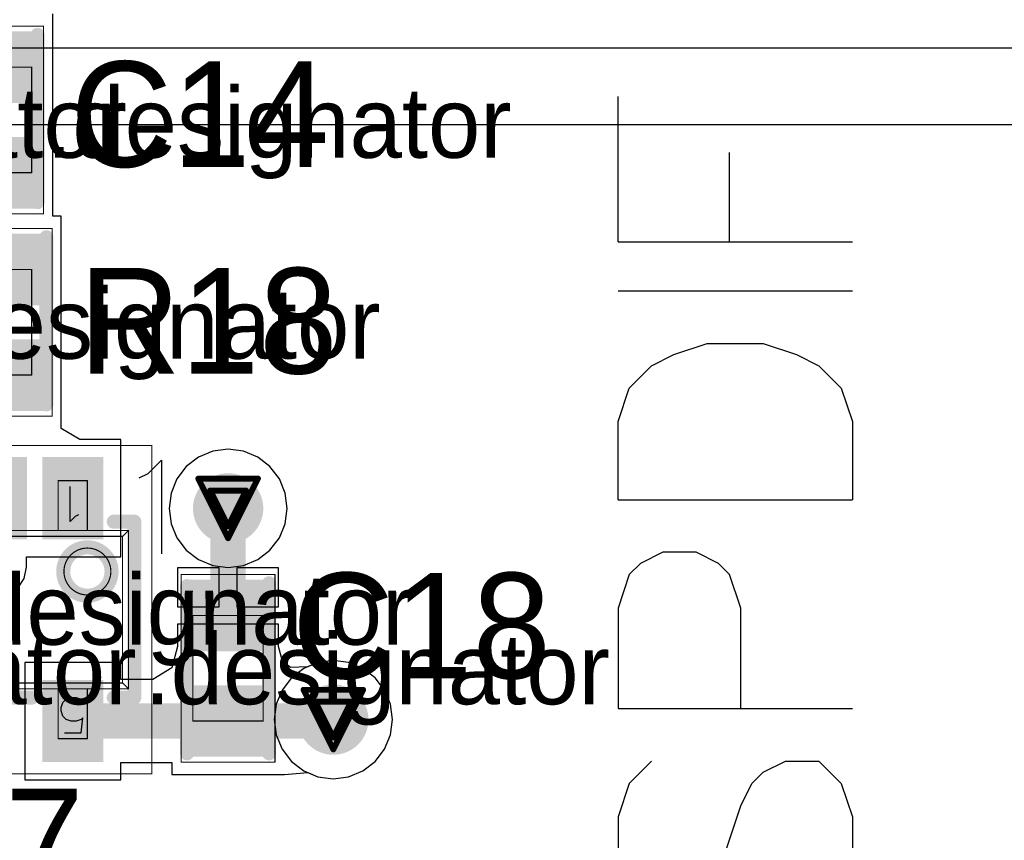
# Model space of a CAD drawing. Header units: millimetres. Extents: x 138 to 555, y 26 to 334.
# Tile 461 of 656: x 261 to 270, y 288 to 295. Entities that reach past the tile are written whole.
import ezdxf

# ---------------------------------------------------------------- set-up
doc = ezdxf.new("R2010")
doc.units = ezdxf.units.MM
for name, color, linetype in [('BottomLayer', 5, 'Continuous'), ('DrillDrawing', 1, 'Continuous'), ('Mechanical20', 56, 'Continuous'), ('Mechanical27', 56, 'Continuous'), ('MidLayer1', 16, 'Continuous'), ('MidLayer2', 76, 'Continuous'), ('MidLayer3', 90, 'Continuous'), ('MidLayer4', 156, 'Continuous'), ('MultiLayer', 9, 'Continuous'), ('TopLayer', 1, 'Continuous'), ('TopOverlay', 2, 'Continuous'), ('TopPaste', 8, 'Continuous'), ('TopSolder', 216, 'Continuous'), ('ViaHoleLayer', 16, 'Continuous')]:
    doc.layers.add(name, color=color, linetype=linetype)

# ---------------------------------------------------------------- blocks, each defined once
blk = doc.blocks.new('DIO_SOT353_513')
at = {"layer": 'Mechanical20', "const_width": 0.01}
for points in [[(1.325, 1.4), (-1.325, 1.4)], [(-1.325, 1.4), (-1.325, -1.4)], [(1.325, 1.4), (1.325, -1.4)], [(1.325, -1.4), (-1.325, -1.4)]]:
    blk.add_lwpolyline(points, dxfattribs=at)
at = {"layer": 'Mechanical20', "const_width": 0.005}
for points in [[(-1.3275, 1.4, 1), (-1.3225, 1.4, 1)], [(-1.3275, 1.4, 1), (-1.3225, 1.4, 1)], [(1.3225, 1.4, 1), (1.3275, 1.4, 1)], [(1.3225, 1.4, 1), (1.3275, 1.4, 1)], [(-1.3275, -1.4, 1), (-1.3225, -1.4, 1)], [(-1.3275, -1.4, 1), (-1.3225, -1.4, 1)], [(1.3225, -1.4, 1), (1.3275, -1.4, 1)], [(1.3225, -1.4, 1), (1.3275, -1.4, 1)]]:
    blk.add_lwpolyline(points, format="xyb", close=True, dxfattribs=at)
at = {"layer": 'Mechanical27'}
for p, q in [((-0.7214, 1.0499), (-0.7357, 0.9214)), ((-0.5786, 1.0499), (-0.7214, 1.0499)), ((0.6928, 1.0499), (0.55, 0.85)), ((0.6928, 1.0499), (0.6928, 0.75)), ((-0.7357, 0.9214), (-0.7214, 0.9357)), ((-0.7214, 0.9357), (-0.6786, 0.95)), ((-0.6786, 0.95), (-0.6357, 0.95)), ((-0.6357, 0.95), (-0.5929, 0.9357)), ((-0.5929, 0.9357), (-0.5643, 0.9071)), ((-0.5643, 0.9071), (-0.55, 0.8643)), ((-0.55, 0.8643), (-0.55, 0.8357)), ((0.55, 0.85), (0.7642, 0.85)), ((-0.7357, 0.7786), (-0.75, 0.8071)), ((-0.7214, 0.7643), (-0.7357, 0.7786)), ((-0.6786, 0.75), (-0.7214, 0.7643)), ((-0.5929, 0.7643), (-0.6357, 0.75)), ((-0.5643, 0.7928), (-0.5929, 0.7643)), ((-0.55, 0.8357), (-0.5643, 0.7928)), ((-0.6357, 0.75), (-0.6786, 0.75)), ((-0.6714, -0.7929), (-0.6286, -0.7501)), ((-0.6286, -0.7501), (-0.6286, -1.05)), ((-0.0572, -0.7643), (-0.0286, -0.7501)), ((-0.0286, -0.7501), (0.0285, -0.7501)), ((0.0285, -0.7501), (0.0571, -0.7643)), ((0.5786, -0.7501), (0.7357, -0.7501)), ((0.7357, -0.7501), (0.65, -0.8643)), ((-0.7, -0.8072), (-0.6714, -0.7929)), ((-0.0857, -0.8072), (-0.0714, -0.7786)), ((-0.0857, -0.8215), (-0.0857, -0.8072)), ((-0.0714, -0.7786), (-0.0572, -0.7643)), ((0.0571, -0.7643), (0.0714, -0.7786)), ((0.0714, -0.7786), (0.0857, -0.8072)), ((0.0857, -0.8358), (0.0714, -0.8643)), ((0.0857, -0.8072), (0.0857, -0.8358)), ((0.0428, -0.9072), (-0.1, -1.05)), ((0.0714, -0.8643), (0.0428, -0.9072)), ((0.65, -0.8643), (0.6928, -0.8643)), ((0.6928, -0.8643), (0.7214, -0.8786)), ((0.7214, -0.8786), (0.7357, -0.8929)), ((0.7357, -0.8929), (0.75, -0.9357)), ((0.5643, -1.0214), (0.55, -0.9929)), ((0.7357, -1.0072), (0.7071, -1.0357)), ((0.75, -0.9643), (0.7357, -1.0072)), ((0.75, -0.9357), (0.75, -0.9643)), ((-0.1, -1.05), (0.1, -1.05)), ((0.5786, -1.0357), (0.5643, -1.0214)), ((0.6214, -1.05), (0.5786, -1.0357)), ((0.6643, -1.05), (0.6214, -1.05)), ((0.7071, -1.0357), (0.6643, -1.05))]:
    blk.add_line(p, q, dxfattribs=at)
at = {"layer": 'Mechanical27', "const_width": 0.01}
for points in [[(-0.775, 1.1), (-0.775, 0.675)], [(-0.525, 1.1), (-0.775, 1.1)], [(-0.525, 1.1), (-0.525, 0.675)], [(0.525, 1.1), (0.525, 0.675)], [(0.775, 1.1), (0.525, 1.1)], [(0.775, 1.1), (0.775, 0.675)], [(-1.075, 0.625), (-1.125, 0.675)], [(-1.125, 0.675), (-1.125, -0.675)], [(1.125, 0.675), (-1.125, 0.675)], [(1.125, 0.675), (1.075, 0.625)], [(1.125, 0.675), (1.125, -0.675)], [(1.075, 0.625), (-1.075, 0.625)], [(-1.075, 0.625), (-1.075, -0.625)], [(1.075, 0.625), (1.075, -0.625)], [(-1.075, -0.625), (-1.125, -0.675)], [(1.125, -0.675), (-1.125, -0.675)], [(1.075, -0.625), (-1.075, -0.625)], [(-0.775, -0.675), (-0.775, -1.1)], [(-0.525, -0.675), (-0.525, -1.1)], [(-0.125, -0.675), (-0.125, -1.1)], [(0.125, -0.675), (0.125, -1.1)], [(0.525, -0.675), (0.525, -1.1)], [(0.775, -0.675), (0.775, -1.1)], [(1.125, -0.675), (1.075, -0.625)], [(-0.525, -1.1), (-0.775, -1.1)], [(0.125, -1.1), (-0.125, -1.1)], [(0.775, -1.1), (0.525, -1.1)]]:
    blk.add_lwpolyline(points, dxfattribs=at)
at = {"layer": 'Mechanical27'}
for points, const_width in [([(-0.7775, 1.1, 1), (-0.7725, 1.1, 1)], 0.005), ([(-0.7775, 1.1, 1), (-0.7725, 1.1, 1)], 0.005), ([(-0.5275, 1.1, 1), (-0.5225, 1.1, 1)], 0.005), ([(-0.5275, 1.1, 1), (-0.5225, 1.1, 1)], 0.005), ([(0.5225, 1.1, 1), (0.5275, 1.1, 1)], 0.005), ([(0.5225, 1.1, 1), (0.5275, 1.1, 1)], 0.005), ([(0.7725, 1.1, 1), (0.7775, 1.1, 1)], 0.005), ([(0.7725, 1.1, 1), (0.7775, 1.1, 1)], 0.005), ([(-1.1275, 0.675, 1), (-1.1225, 0.675, 1)], 0.005), ([(-1.1275, 0.675, 1), (-1.1225, 0.675, 1)], 0.005), ([(-1.1275, 0.675, 1), (-1.1225, 0.675, 1)], 0.005), ([(-0.7775, 0.675, 1), (-0.7725, 0.675, 1)], 0.005), ([(-0.5275, 0.675, 1), (-0.5225, 0.675, 1)], 0.005), ([(0.5225, 0.675, 1), (0.5275, 0.675, 1)], 0.005), ([(0.7725, 0.675, 1), (0.7775, 0.675, 1)], 0.005), ([(1.1225, 0.675, 1), (1.1275, 0.675, 1)], 0.005), ([(1.1225, 0.675, 1), (1.1275, 0.675, 1)], 0.005), ([(1.1225, 0.675, 1), (1.1275, 0.675, 1)], 0.005), ([(-1.0775, 0.625, 1), (-1.0725, 0.625, 1)], 0.005), ([(-1.0775, 0.625, 1), (-1.0725, 0.625, 1)], 0.005), ([(-1.0775, 0.625, 1), (-1.0725, 0.625, 1)], 0.005), ([(1.0725, 0.625, 1), (1.0775, 0.625, 1)], 0.005), ([(1.0725, 0.625, 1), (1.0775, 0.625, 1)], 0.005), ([(1.0725, 0.625, 1), (1.0775, 0.625, 1)], 0.005), ([(-0.575, -0.325, 1), (-0.975, -0.325, 1)], 0.01), ([(-0.9775, -0.325, 1), (-0.9725, -0.325, 1)], 0.005), ([(-0.5775, -0.325, 1), (-0.5725, -0.325, 1)], 0.005), ([(-1.1275, -0.675, 1), (-1.1225, -0.675, 1)], 0.005), ([(-1.1275, -0.675, 1), (-1.1225, -0.675, 1)], 0.005), ([(-1.1275, -0.675, 1), (-1.1225, -0.675, 1)], 0.005), ([(-1.0775, -0.625, 1), (-1.0725, -0.625, 1)], 0.005), ([(-1.0775, -0.625, 1), (-1.0725, -0.625, 1)], 0.005), ([(-1.0775, -0.625, 1), (-1.0725, -0.625, 1)], 0.005), ([(-0.7775, -0.675, 1), (-0.7725, -0.675, 1)], 0.005), ([(-0.5275, -0.675, 1), (-0.5225, -0.675, 1)], 0.005), ([(-0.1275, -0.675, 1), (-0.1225, -0.675, 1)], 0.005), ([(0.1225, -0.675, 1), (0.1275, -0.675, 1)], 0.005), ([(0.5225, -0.675, 1), (0.5275, -0.675, 1)], 0.005), ([(0.7725, -0.675, 1), (0.7775, -0.675, 1)], 0.005), ([(1.0725, -0.625, 1), (1.0775, -0.625, 1)], 0.005), ([(1.0725, -0.625, 1), (1.0775, -0.625, 1)], 0.005), ([(1.0725, -0.625, 1), (1.0775, -0.625, 1)], 0.005), ([(1.1225, -0.675, 1), (1.1275, -0.675, 1)], 0.005), ([(1.1225, -0.675, 1), (1.1275, -0.675, 1)], 0.005), ([(1.1225, -0.675, 1), (1.1275, -0.675, 1)], 0.005), ([(-0.7775, -1.1, 1), (-0.7725, -1.1, 1)], 0.005), ([(-0.7775, -1.1, 1), (-0.7725, -1.1, 1)], 0.005), ([(-0.5275, -1.1, 1), (-0.5225, -1.1, 1)], 0.005), ([(-0.5275, -1.1, 1), (-0.5225, -1.1, 1)], 0.005), ([(-0.1275, -1.1, 1), (-0.1225, -1.1, 1)], 0.005), ([(-0.1275, -1.1, 1), (-0.1225, -1.1, 1)], 0.005), ([(0.1225, -1.1, 1), (0.1275, -1.1, 1)], 0.005), ([(0.1225, -1.1, 1), (0.1275, -1.1, 1)], 0.005), ([(0.5225, -1.1, 1), (0.5275, -1.1, 1)], 0.005), ([(0.5225, -1.1, 1), (0.5275, -1.1, 1)], 0.005), ([(0.7725, -1.1, 1), (0.7775, -1.1, 1)], 0.005), ([(0.7725, -1.1, 1), (0.7775, -1.1, 1)], 0.005)]:
    blk.add_lwpolyline(points, format="xyb", close=True, dxfattribs=dict(at, const_width=const_width))
at = {"layer": 'TopLayer'}
for points in [[(-0.44, 0.65), (-0.44, 1.25), (-0.86, 0.65), (-0.86, 1.25)], [(0.86, 0.65), (0.86, 1.25), (0.44, 0.65), (0.44, 1.25)], [(-0.44, -1.25), (-0.44, -0.65), (-0.86, -1.25), (-0.86, -0.65)], [(0.21, -1.25), (0.21, -0.65), (-0.21, -1.25), (-0.21, -0.65)], [(0.86, -1.25), (0.86, -0.65), (0.44, -1.25), (0.44, -0.65)]]:
    blk.add_solid(points, dxfattribs=at)
at = {"layer": 'TopOverlay'}
for p, q in [((-1.4074, -1.2751), (-1.4074, -0.4753)), ((-1.2931, -1.1609), (-1.4074, -1.2751)), ((-1.2169, -1.1228), (-1.2931, -1.1609))]:
    blk.add_line(p, q, dxfattribs=at)
at = {"layer": 'TopOverlay', "const_width": 0.12}
for points in [[(-1.175, 0.75), (-1.175, -0.75)], [(-1, 0.75), (-1.175, 0.75)], [(0.3, 0.75), (-0.3, 0.75)], [(1.175, 0.75), (1, 0.75)], [(1.175, 0.75), (1.175, -0.75)], [(-1, -0.75), (-1.175, -0.75)], [(1.175, -0.75), (1, -0.75)]]:
    blk.add_lwpolyline(points, dxfattribs=at)
at = {"layer": 'TopOverlay'}
for points, const_width in [([(-1.205, 0.75, 1), (-1.145, 0.75, 1)], 0.06), ([(-1.205, 0.75, 1), (-1.145, 0.75, 1)], 0.06), ([(-1.03, 0.75, 1), (-0.97, 0.75, 1)], 0.06), ([(-0.33, 0.75, 1), (-0.27, 0.75, 1)], 0.06), ([(0.27, 0.75, 1), (0.33, 0.75, 1)], 0.06), ([(0.97, 0.75, 1), (1.03, 0.75, 1)], 0.06), ([(1.145, 0.75, 1), (1.205, 0.75, 1)], 0.06), ([(1.145, 0.75, 1), (1.205, 0.75, 1)], 0.06), ([(-0.5689, -0.325, 1), (-0.9812, -0.325, 1)], 0.12), ([(-1.0112, -0.325, 1), (-0.9512, -0.325, 1)], 0.06), ([(-0.5989, -0.325, 1), (-0.5389, -0.325, 1)], 0.06), ([(-1.205, -0.75, 1), (-1.145, -0.75, 1)], 0.06), ([(-1.205, -0.75, 1), (-1.145, -0.75, 1)], 0.06), ([(-1.03, -0.75, 1), (-0.97, -0.75, 1)], 0.06), ([(0.97, -0.75, 1), (1.03, -0.75, 1)], 0.06), ([(1.145, -0.75, 1), (1.205, -0.75, 1)], 0.06), ([(1.145, -0.75, 1), (1.205, -0.75, 1)], 0.06)]:
    blk.add_lwpolyline(points, format="xyb", close=True, dxfattribs=dict(at, const_width=const_width))
at = {"layer": 'TopPaste'}
for points in [[(-0.44, 0.65), (-0.44, 1.25), (-0.86, 0.65), (-0.86, 1.25)], [(0.86, 0.65), (0.86, 1.25), (0.44, 0.65), (0.44, 1.25)], [(-0.44, -1.25), (-0.44, -0.65), (-0.86, -1.25), (-0.86, -0.65)], [(0.21, -1.25), (0.21, -0.65), (-0.21, -1.25), (-0.21, -0.65)], [(0.86, -1.25), (0.86, -0.65), (0.44, -1.25), (0.44, -0.65)]]:
    blk.add_solid(points, dxfattribs=at)
at = {"layer": 'TopSolder'}
for points in [[(-0.39, 0.6), (-0.39, 1.3), (-0.91, 0.6), (-0.91, 1.3)], [(0.91, 0.6), (0.91, 1.3), (0.39, 0.6), (0.39, 1.3)], [(-0.39, -1.3), (-0.39, -0.6), (-0.91, -1.3), (-0.91, -0.6)], [(0.26, -1.3), (0.26, -0.6), (-0.26, -1.3), (-0.26, -0.6)], [(0.91, -1.3), (0.91, -0.6), (0.39, -1.3), (0.39, -0.6)]]:
    blk.add_solid(points, dxfattribs=at)
blk = doc.blocks.new('R0402_773')
at = {"layer": 'Mechanical20', "const_width": 0.01}
for points in [[(-0.8, -0.475), (-0.8, 0.475)], [(0.8, 0.475), (-0.8, 0.475)], [(0.8, -0.475), (0.8, 0.475)], [(0.8, -0.475), (-0.8, -0.475)]]:
    blk.add_lwpolyline(points, dxfattribs=at)
at = {"layer": 'Mechanical20', "const_width": 0.005}
for points in [[(-0.8025, 0.475, 1), (-0.7975, 0.475, 1)], [(-0.8025, 0.475, 1), (-0.7975, 0.475, 1)], [(0.7975, 0.475, 1), (0.8025, 0.475, 1)], [(0.7975, 0.475, 1), (0.8025, 0.475, 1)], [(-0.8025, -0.475, 1), (-0.7975, -0.475, 1)], [(-0.8025, -0.475, 1), (-0.7975, -0.475, 1)], [(0.7975, -0.475, 1), (0.8025, -0.475, 1)], [(0.7975, -0.475, 1), (0.8025, -0.475, 1)]]:
    blk.add_lwpolyline(points, format="xyb", close=True, dxfattribs=at)
at = {"layer": 'Mechanical27', "const_width": 0.01}
for points in [[(-0.45, -0.3), (-0.45, 0.3)], [(0.45, 0.3), (-0.45, 0.3)], [(0.45, -0.3), (0.45, 0.3)], [(0.45, -0.3), (-0.45, -0.3)]]:
    blk.add_lwpolyline(points, dxfattribs=at)
at = {"layer": 'Mechanical27', "const_width": 0.005}
for points in [[(-0.4525, 0.3, 1), (-0.4475, 0.3, 1)], [(-0.4525, 0.3, 1), (-0.4475, 0.3, 1)], [(0.4475, 0.3, 1), (0.4525, 0.3, 1)], [(0.4475, 0.3, 1), (0.4525, 0.3, 1)], [(-0.4525, -0.3, 1), (-0.4475, -0.3, 1)], [(-0.4525, -0.3, 1), (-0.4475, -0.3, 1)], [(0.4475, -0.3, 1), (0.4525, -0.3, 1)], [(0.4475, -0.3, 1), (0.4525, -0.3, 1)]]:
    blk.add_lwpolyline(points, format="xyb", close=True, dxfattribs=at)
at = {"layer": 'TopLayer'}
for points in [[(-0.195, -0.35), (-0.195, 0.35), (-0.705, -0.35), (-0.705, 0.35)], [(0.705, -0.35), (0.705, 0.35), (0.195, -0.35), (0.195, 0.35)]]:
    blk.add_solid(points, dxfattribs=at)
at = {"layer": 'TopOverlay', "const_width": 0.12}
for points in [[(0.7, 0.425), (-0.725, 0.425)], [(0.725, -0.425), (-0.725, -0.425)]]:
    blk.add_lwpolyline(points, dxfattribs=at)
at = {"layer": 'TopOverlay', "const_width": 0.06}
for points in [[(-0.755, 0.425, 1), (-0.695, 0.425, 1)], [(0.67, 0.425, 1), (0.73, 0.425, 1)], [(-0.755, -0.425, 1), (-0.695, -0.425, 1)], [(0.695, -0.425, 1), (0.755, -0.425, 1)]]:
    blk.add_lwpolyline(points, format="xyb", close=True, dxfattribs=at)
at = {"layer": 'TopPaste'}
for points in [[(-0.195, -0.35), (-0.195, 0.35), (-0.705, -0.35), (-0.705, 0.35)], [(0.705, -0.35), (0.705, 0.35), (0.195, -0.35), (0.195, 0.35)]]:
    blk.add_solid(points, dxfattribs=at)
at = {"layer": 'TopSolder'}
for points in [[(-0.145, -0.4), (-0.145, 0.4), (-0.755, -0.4), (-0.755, 0.4)], [(0.755, -0.4), (0.755, 0.4), (0.145, -0.4), (0.145, 0.4)]]:
    blk.add_solid(points, dxfattribs=at)
blk = doc.blocks.new('C0402_918')
at = {"layer": 'Mechanical20', "const_width": 0.01}
for points in [[(-0.8, 0.4), (0.8, 0.4)], [(-0.8, 0.4), (-0.8, -0.4)], [(0.8, 0.4), (0.8, -0.4)], [(-0.8, -0.4), (0.8, -0.4)]]:
    blk.add_lwpolyline(points, dxfattribs=at)
at = {"layer": 'Mechanical20', "const_width": 0.005}
for points in [[(-0.8025, 0.4, 1), (-0.7975, 0.4, 1)], [(-0.8025, 0.4, 1), (-0.7975, 0.4, 1)], [(0.7975, 0.4, 1), (0.8025, 0.4, 1)], [(0.7975, 0.4, 1), (0.8025, 0.4, 1)], [(-0.8025, -0.4, 1), (-0.7975, -0.4, 1)], [(-0.8025, -0.4, 1), (-0.7975, -0.4, 1)], [(0.7975, -0.4, 1), (0.8025, -0.4, 1)], [(0.7975, -0.4, 1), (0.8025, -0.4, 1)]]:
    blk.add_lwpolyline(points, format="xyb", close=True, dxfattribs=at)
at = {"layer": 'Mechanical27', "const_width": 0.01}
for points in [[(-0.45, 0.3), (0.45, 0.3)], [(-0.45, 0.3), (-0.45, -0.3)], [(0.45, 0.3), (0.45, -0.3)], [(-0.45, -0.3), (0.45, -0.3)]]:
    blk.add_lwpolyline(points, dxfattribs=at)
at = {"layer": 'Mechanical27', "const_width": 0.005}
for points in [[(-0.4525, 0.3, 1), (-0.4475, 0.3, 1)], [(-0.4525, 0.3, 1), (-0.4475, 0.3, 1)], [(0.4475, 0.3, 1), (0.4525, 0.3, 1)], [(0.4475, 0.3, 1), (0.4525, 0.3, 1)], [(-0.4525, -0.3, 1), (-0.4475, -0.3, 1)], [(-0.4525, -0.3, 1), (-0.4475, -0.3, 1)], [(0.4475, -0.3, 1), (0.4525, -0.3, 1)], [(0.4475, -0.3, 1), (0.4525, -0.3, 1)]]:
    blk.add_lwpolyline(points, format="xyb", close=True, dxfattribs=at)
at = {"layer": 'TopLayer'}
for points in [[(-0.195, -0.28), (-0.195, 0.28), (-0.705, -0.28), (-0.705, 0.28)], [(0.705, -0.28), (0.705, 0.28), (0.195, -0.28), (0.195, 0.28)]]:
    blk.add_solid(points, dxfattribs=at)
at = {"layer": 'TopOverlay', "const_width": 0.12}
for points in [[(-0.725, 0.35), (0.7, 0.35)], [(-0.725, -0.35), (0.725, -0.35)]]:
    blk.add_lwpolyline(points, dxfattribs=at)
at = {"layer": 'TopOverlay', "const_width": 0.06}
for points in [[(-0.755, 0.35, 1), (-0.695, 0.35, 1)], [(0.67, 0.35, 1), (0.73, 0.35, 1)], [(-0.755, -0.35, 1), (-0.695, -0.35, 1)], [(0.695, -0.35, 1), (0.755, -0.35, 1)]]:
    blk.add_lwpolyline(points, format="xyb", close=True, dxfattribs=at)
at = {"layer": 'TopPaste'}
for points in [[(-0.195, -0.28), (-0.195, 0.28), (-0.705, -0.28), (-0.705, 0.28)], [(0.705, -0.28), (0.705, 0.28), (0.195, -0.28), (0.195, 0.28)]]:
    blk.add_solid(points, dxfattribs=at)
at = {"layer": 'TopSolder'}
for points in [[(-0.145, -0.33), (-0.145, 0.33), (-0.755, -0.33), (-0.755, 0.33)], [(0.755, -0.33), (0.755, 0.33), (0.145, -0.33), (0.145, 0.33)]]:
    blk.add_solid(points, dxfattribs=at)
blk = doc.blocks.new('C0402_920')
at = {"layer": 'Mechanical20', "const_width": 0.01}
for points in [[(0.8, 0.4), (-0.8, 0.4)], [(-0.8, -0.4), (-0.8, 0.4)], [(0.8, -0.4), (0.8, 0.4)], [(0.8, -0.4), (-0.8, -0.4)]]:
    blk.add_lwpolyline(points, dxfattribs=at)
at = {"layer": 'Mechanical20', "const_width": 0.005}
for points in [[(-0.8025, 0.4, 1), (-0.7975, 0.4, 1)], [(-0.8025, 0.4, 1), (-0.7975, 0.4, 1)], [(0.7975, 0.4, 1), (0.8025, 0.4, 1)], [(0.7975, 0.4, 1), (0.8025, 0.4, 1)], [(-0.8025, -0.4, 1), (-0.7975, -0.4, 1)], [(-0.8025, -0.4, 1), (-0.7975, -0.4, 1)], [(0.7975, -0.4, 1), (0.8025, -0.4, 1)], [(0.7975, -0.4, 1), (0.8025, -0.4, 1)]]:
    blk.add_lwpolyline(points, format="xyb", close=True, dxfattribs=at)
at = {"layer": 'Mechanical27', "const_width": 0.01}
for points in [[(0.45, 0.3), (-0.45, 0.3)], [(-0.45, -0.3), (-0.45, 0.3)], [(0.45, -0.3), (0.45, 0.3)], [(0.45, -0.3), (-0.45, -0.3)]]:
    blk.add_lwpolyline(points, dxfattribs=at)
at = {"layer": 'Mechanical27', "const_width": 0.005}
for points in [[(-0.4525, 0.3, 1), (-0.4475, 0.3, 1)], [(-0.4525, 0.3, 1), (-0.4475, 0.3, 1)], [(0.4475, 0.3, 1), (0.4525, 0.3, 1)], [(0.4475, 0.3, 1), (0.4525, 0.3, 1)], [(-0.4525, -0.3, 1), (-0.4475, -0.3, 1)], [(-0.4525, -0.3, 1), (-0.4475, -0.3, 1)], [(0.4475, -0.3, 1), (0.4525, -0.3, 1)], [(0.4475, -0.3, 1), (0.4525, -0.3, 1)]]:
    blk.add_lwpolyline(points, format="xyb", close=True, dxfattribs=at)
at = {"layer": 'TopLayer'}
for points in [[(-0.195, -0.28), (-0.195, 0.28), (-0.705, -0.28), (-0.705, 0.28)], [(0.705, -0.28), (0.705, 0.28), (0.195, -0.28), (0.195, 0.28)]]:
    blk.add_solid(points, dxfattribs=at)
at = {"layer": 'TopOverlay', "const_width": 0.12}
for points in [[(0.7, 0.35), (-0.725, 0.35)], [(0.725, -0.35), (-0.725, -0.35)]]:
    blk.add_lwpolyline(points, dxfattribs=at)
at = {"layer": 'TopOverlay', "const_width": 0.06}
for points in [[(-0.755, 0.35, 1), (-0.695, 0.35, 1)], [(0.67, 0.35, 1), (0.73, 0.35, 1)], [(-0.755, -0.35, 1), (-0.695, -0.35, 1)], [(0.695, -0.35, 1), (0.755, -0.35, 1)]]:
    blk.add_lwpolyline(points, format="xyb", close=True, dxfattribs=at)
at = {"layer": 'TopPaste'}
for points in [[(-0.195, -0.28), (-0.195, 0.28), (-0.705, -0.28), (-0.705, 0.28)], [(0.705, -0.28), (0.705, 0.28), (0.195, -0.28), (0.195, 0.28)]]:
    blk.add_solid(points, dxfattribs=at)
at = {"layer": 'TopSolder'}
for points in [[(-0.145, -0.33), (-0.145, 0.33), (-0.755, -0.33), (-0.755, 0.33)], [(0.755, -0.33), (0.755, 0.33), (0.145, -0.33), (0.145, 0.33)]]:
    blk.add_solid(points, dxfattribs=at)

msp = doc.modelspace()

# ---------------------------------------------------------------- linework, layer by layer
at = {"layer": 'BottomLayer'}
for p, q in [((263.9124, 289.3068), (263.7907, 289.2564)), ((264.0429, 289.324), (263.9124, 289.3068)), ((264.1734, 289.3068), (264.0429, 289.324)), ((264.295, 289.2564), (264.1734, 289.3068)), ((263.6863, 289.1763), (263.6061, 289.0719)), ((263.7907, 289.2564), (263.6863, 289.1763)), ((264.3995, 289.1763), (264.295, 289.2564)), ((264.4796, 289.0719), (264.3995, 289.1763)), ((263.6061, 289.0719), (263.5558, 288.9502)), ((264.53, 288.9502), (264.4796, 289.0719)), ((263.5558, 288.9502), (263.5386, 288.8197)), ((264.5472, 288.8197), (264.53, 288.9502)), ((263.5386, 288.8197), (263.5558, 288.6892)), ((264.53, 288.6892), (264.5472, 288.8197)), ((263.5558, 288.6892), (263.6061, 288.5675)), ((264.4796, 288.5675), (264.53, 288.6892)), ((263.6061, 288.5675), (263.6863, 288.4631)), ((264.3995, 288.4631), (264.4796, 288.5675)), ((263.6863, 288.4631), (263.7907, 288.383)), ((264.295, 288.383), (264.3995, 288.4631)), ((263.7907, 288.383), (263.9124, 288.3326)), ((264.1734, 288.3326), (264.295, 288.383)), ((263.9124, 288.3326), (264.0429, 288.3154)), ((264.0429, 288.3154), (264.1734, 288.3326))]:
    msp.add_line(p, q, dxfattribs=at)
at = {"layer": 'BottomLayer', "const_width": 0.3}
for points in [[(262.996, 290.6204, 1), (263.296, 290.6204, 1)], [(263.8929, 288.8197, 1), (264.1929, 288.8197, 1)]]:
    msp.add_lwpolyline(points, format="xyb", close=True, dxfattribs=at)
at = {"layer": 'DrillDrawing', "const_width": 0.0508}
for points in [[(262.892, 290.8744), (263.4, 290.8744)], [(262.892, 290.8744), (263.146, 290.3664)], [(263.146, 290.3664), (263.4, 290.8744)], [(262.9936, 290.7728), (263.2984, 290.7728)], [(262.9936, 290.7728), (263.146, 290.468)], [(263.146, 290.468), (263.2984, 290.7728)], [(263.7889, 289.0737), (264.2969, 289.0737)], [(263.7889, 289.0737), (264.0429, 288.5657)], [(264.0429, 288.5657), (264.2969, 289.0737)], [(263.8905, 288.9721), (264.1953, 288.9721)], [(263.8905, 288.9721), (264.0429, 288.6673)], [(264.0429, 288.6673), (264.1953, 288.9721)]]:
    msp.add_lwpolyline(points, dxfattribs=at)
at = {"layer": 'DrillDrawing', "const_width": 0.0254}
for points in [[(262.8793, 290.8744, 1), (262.9047, 290.8744, 1)], [(262.8793, 290.8744, 1), (262.9047, 290.8744, 1)], [(263.3873, 290.8744, 1), (263.4127, 290.8744, 1)], [(263.3873, 290.8744, 1), (263.4127, 290.8744, 1)], [(262.9809, 290.7728, 1), (263.0063, 290.7728, 1)], [(262.9809, 290.7728, 1), (263.0063, 290.7728, 1)], [(263.2857, 290.7728, 1), (263.3111, 290.7728, 1)], [(263.2857, 290.7728, 1), (263.3111, 290.7728, 1)], [(263.1333, 290.468, 1), (263.1587, 290.468, 1)], [(263.1333, 290.468, 1), (263.1587, 290.468, 1)], [(263.1333, 290.3664, 1), (263.1587, 290.3664, 1)], [(263.1333, 290.3664, 1), (263.1587, 290.3664, 1)], [(263.7762, 289.0737, 1), (263.8016, 289.0737, 1)], [(263.7762, 289.0737, 1), (263.8016, 289.0737, 1)], [(264.2842, 289.0737, 1), (264.3096, 289.0737, 1)], [(264.2842, 289.0737, 1), (264.3096, 289.0737, 1)], [(263.8778, 288.9721, 1), (263.9032, 288.9721, 1)], [(263.8778, 288.9721, 1), (263.9032, 288.9721, 1)], [(264.1826, 288.9721, 1), (264.208, 288.9721, 1)], [(264.1826, 288.9721, 1), (264.208, 288.9721, 1)], [(264.0302, 288.6673, 1), (264.0556, 288.6673, 1)], [(264.0302, 288.6673, 1), (264.0556, 288.6673, 1)], [(264.0302, 288.5657, 1), (264.0556, 288.5657, 1)], [(264.0302, 288.5657, 1), (264.0556, 288.5657, 1)]]:
    msp.add_lwpolyline(points, format="xyb", close=True, dxfattribs=at)
at = {"layer": 'MidLayer1'}
for p, q in [((318.511, 294.5438), (255.3568, 294.5438)), ((255.4815, 293.8935), (318.6935, 293.8935)), ((263.0155, 291.1076), (262.8939, 291.0572)), ((263.146, 291.1248), (263.0155, 291.1076)), ((263.2766, 291.1076), (263.146, 291.1248)), ((263.3982, 291.0572), (263.2766, 291.1076)), ((262.8939, 291.0572), (262.7894, 290.977)), ((263.5026, 290.977), (263.3982, 291.0572)), ((262.7894, 290.977), (262.7093, 290.8726)), ((263.5828, 290.8726), (263.5026, 290.977)), ((262.7093, 290.8726), (262.6589, 290.751)), ((263.6332, 290.751), (263.5828, 290.8726)), ((262.6589, 290.751), (262.6417, 290.6204)), ((263.6504, 290.6204), (263.6332, 290.751)), ((262.6417, 290.6204), (262.6589, 290.4899)), ((263.6332, 290.4899), (263.6504, 290.6204)), ((262.6589, 290.4899), (262.7093, 290.3683)), ((263.5828, 290.3683), (263.6332, 290.4899)), ((262.7093, 290.3683), (262.7894, 290.2638)), ((263.5026, 290.2638), (263.5828, 290.3683)), ((262.7894, 290.2638), (262.8939, 290.1837)), ((262.8939, 290.1837), (263.0155, 290.1333)), ((263.2766, 290.1333), (263.3982, 290.1837)), ((263.3982, 290.1837), (263.5026, 290.2638)), ((263.0155, 290.1333), (263.146, 290.1161)), ((263.146, 290.1161), (263.2766, 290.1333)), ((263.9124, 289.3068), (263.7907, 289.2564)), ((264.0429, 289.324), (263.9124, 289.3068)), ((264.1734, 289.3068), (264.0429, 289.324)), ((264.295, 289.2564), (264.1734, 289.3068)), ((263.6863, 289.1763), (263.6061, 289.0719)), ((263.7907, 289.2564), (263.6863, 289.1763)), ((264.3995, 289.1763), (264.295, 289.2564)), ((264.4796, 289.0719), (264.3995, 289.1763)), ((263.6061, 289.0719), (263.5558, 288.9502)), ((264.53, 288.9502), (264.4796, 289.0719)), ((263.5558, 288.9502), (263.5386, 288.8197)), ((264.5472, 288.8197), (264.53, 288.9502)), ((263.5386, 288.8197), (263.5558, 288.6892)), ((264.53, 288.6892), (264.5472, 288.8197)), ((263.5558, 288.6892), (263.6061, 288.5675)), ((264.4796, 288.5675), (264.53, 288.6892)), ((263.6061, 288.5675), (263.6863, 288.4631)), ((264.3995, 288.4631), (264.4796, 288.5675)), ((263.6863, 288.4631), (263.7907, 288.383)), ((264.295, 288.383), (264.3995, 288.4631)), ((263.7907, 288.383), (263.9124, 288.3326)), ((264.1734, 288.3326), (264.295, 288.383)), ((263.9124, 288.3326), (264.0429, 288.3154)), ((264.0429, 288.3154), (264.1734, 288.3326))]:
    msp.add_line(p, q, dxfattribs=at)
at = {"layer": 'MidLayer1', "const_width": 0.3}
for points in [[(262.996, 290.6204, 1), (263.296, 290.6204, 1)], [(263.8929, 288.8197, 1), (264.1929, 288.8197, 1)]]:
    msp.add_lwpolyline(points, format="xyb", close=True, dxfattribs=at)
at = {"layer": 'MidLayer2'}
for p, q in [((263.9124, 289.3068), (263.7907, 289.2564)), ((264.0429, 289.324), (263.9124, 289.3068)), ((264.1734, 289.3068), (264.0429, 289.324)), ((264.295, 289.2564), (264.1734, 289.3068)), ((263.6863, 289.1763), (263.6061, 289.0719)), ((263.7907, 289.2564), (263.6863, 289.1763)), ((264.3995, 289.1763), (264.295, 289.2564)), ((264.4796, 289.0719), (264.3995, 289.1763)), ((263.6061, 289.0719), (263.5558, 288.9502)), ((264.53, 288.9502), (264.4796, 289.0719)), ((263.5558, 288.9502), (263.5386, 288.8197)), ((264.5472, 288.8197), (264.53, 288.9502)), ((263.5386, 288.8197), (263.5558, 288.6892)), ((264.53, 288.6892), (264.5472, 288.8197)), ((263.5558, 288.6892), (263.6061, 288.5675)), ((264.4796, 288.5675), (264.53, 288.6892)), ((263.6061, 288.5675), (263.6863, 288.4631)), ((264.3995, 288.4631), (264.4796, 288.5675)), ((263.6863, 288.4631), (263.7907, 288.383)), ((264.295, 288.383), (264.3995, 288.4631)), ((263.7907, 288.383), (263.9124, 288.3326)), ((264.1734, 288.3326), (264.295, 288.383)), ((263.9124, 288.3326), (264.0429, 288.3154)), ((264.0429, 288.3154), (264.1734, 288.3326))]:
    msp.add_line(p, q, dxfattribs=at)
at = {"layer": 'MidLayer2', "const_width": 0.3}
for points in [[(262.996, 290.6204, 1), (263.296, 290.6204, 1)], [(263.8929, 288.8197, 1), (264.1929, 288.8197, 1)]]:
    msp.add_lwpolyline(points, format="xyb", close=True, dxfattribs=at)
at = {"layer": 'MidLayer3'}
for p, q in [((263.9124, 289.3068), (263.7907, 289.2564)), ((264.0429, 289.324), (263.9124, 289.3068)), ((264.1734, 289.3068), (264.0429, 289.324)), ((264.295, 289.2564), (264.1734, 289.3068)), ((263.6863, 289.1763), (263.6061, 289.0719)), ((263.7907, 289.2564), (263.6863, 289.1763)), ((264.3995, 289.1763), (264.295, 289.2564)), ((264.4796, 289.0719), (264.3995, 289.1763)), ((263.6061, 289.0719), (263.5558, 288.9502)), ((264.53, 288.9502), (264.4796, 289.0719)), ((263.5558, 288.9502), (263.5386, 288.8197)), ((264.5472, 288.8197), (264.53, 288.9502)), ((263.5386, 288.8197), (263.5558, 288.6892)), ((264.53, 288.6892), (264.5472, 288.8197)), ((263.5558, 288.6892), (263.6061, 288.5675)), ((264.4796, 288.5675), (264.53, 288.6892)), ((263.6061, 288.5675), (263.6863, 288.4631)), ((264.3995, 288.4631), (264.4796, 288.5675)), ((263.6863, 288.4631), (263.7907, 288.383)), ((264.295, 288.383), (264.3995, 288.4631)), ((263.7907, 288.383), (263.9124, 288.3326)), ((264.1734, 288.3326), (264.295, 288.383)), ((263.9124, 288.3326), (264.0429, 288.3154)), ((264.0429, 288.3154), (264.1734, 288.3326))]:
    msp.add_line(p, q, dxfattribs=at)
at = {"layer": 'MidLayer3', "const_width": 0.3}
for points in [[(262.996, 290.6204, 1), (263.296, 290.6204, 1)], [(263.8929, 288.8197, 1), (264.1929, 288.8197, 1)]]:
    msp.add_lwpolyline(points, format="xyb", close=True, dxfattribs=at)
at = {"layer": 'MidLayer4'}
for p, q in [((263.0155, 291.1076), (262.8939, 291.0572)), ((263.146, 291.1248), (263.0155, 291.1076)), ((263.2766, 291.1076), (263.146, 291.1248)), ((263.3982, 291.0572), (263.2766, 291.1076)), ((262.8939, 291.0572), (262.7894, 290.977)), ((263.5026, 290.977), (263.3982, 291.0572)), ((262.7894, 290.977), (262.7093, 290.8726)), ((263.5828, 290.8726), (263.5026, 290.977)), ((262.7093, 290.8726), (262.6589, 290.751)), ((263.6332, 290.751), (263.5828, 290.8726)), ((262.6589, 290.751), (262.6417, 290.6204)), ((263.6504, 290.6204), (263.6332, 290.751)), ((262.6417, 290.6204), (262.6589, 290.4899)), ((263.6332, 290.4899), (263.6504, 290.6204)), ((262.6589, 290.4899), (262.7093, 290.3683)), ((263.5828, 290.3683), (263.6332, 290.4899)), ((262.7093, 290.3683), (262.7894, 290.2638)), ((263.5026, 290.2638), (263.5828, 290.3683)), ((262.7894, 290.2638), (262.8939, 290.1837)), ((262.8939, 290.1837), (263.0155, 290.1333)), ((263.2766, 290.1333), (263.3982, 290.1837)), ((263.3982, 290.1837), (263.5026, 290.2638)), ((263.0155, 290.1333), (263.146, 290.1161)), ((263.146, 290.1161), (263.2766, 290.1333))]:
    msp.add_line(p, q, dxfattribs=at)
at = {"layer": 'MidLayer4', "const_width": 0.3}
for points in [[(262.996, 290.6204, 1), (263.296, 290.6204, 1)], [(263.8929, 288.8197, 1), (264.1929, 288.8197, 1)]]:
    msp.add_lwpolyline(points, format="xyb", close=True, dxfattribs=at)
at = {"layer": 'MultiLayer', "const_width": 0.3}
for points in [[(262.996, 290.6204, 1), (263.296, 290.6204, 1)], [(263.8929, 288.8197, 1), (264.1929, 288.8197, 1)]]:
    msp.add_lwpolyline(points, format="xyb", close=True, dxfattribs=at)
at = {"layer": 'TopLayer'}
for p, q in [((261.6505, 293.9274), (261.6505, 294.8374)), ((261.6505, 293.1124), (261.6505, 293.9274)), ((261.7205, 293.1124), (261.6505, 293.1124)), ((261.7205, 292.2024), (261.7205, 293.1124)), ((261.7205, 291.3024), (261.7205, 292.2024)), ((261.8811, 291.2074), (261.7205, 291.3024)), ((262.2305, 291.2074), (261.8811, 291.2074)), ((262.2305, 290.2074), (262.2305, 291.2074)), ((261.4253, 290.1195), (261.4253, 290.2074)), ((261.4253, 290.2074), (262.2305, 290.2074)), ((261.4059, 290.022), (261.4253, 290.1195)), ((263.0705, 290.1124), (262.7155, 290.1124)), ((262.7155, 290.1124), (262.7155, 289.7824)), ((263.0705, 289.7824), (263.0705, 290.1124)), ((263.5755, 290.1124), (263.2205, 290.1124)), ((263.2205, 290.1124), (263.2205, 289.7824)), ((263.5755, 289.7824), (263.5755, 290.1124)), ((261.3507, 289.9393), (261.4059, 290.022)), ((262.7155, 289.7824), (263.0705, 289.7824)), ((263.2205, 289.7824), (263.5755, 289.7824)), ((263.1455, 289.6324), (262.7155, 289.6324)), ((262.7155, 289.6324), (262.7155, 289.4417)), ((263.5755, 289.6324), (263.1455, 289.6324)), ((263.5755, 289.4624), (263.5755, 289.6324)), ((262.7155, 289.4417), (262.6655, 289.2624)), ((263.5755, 289.4417), (263.5755, 289.4624)), ((263.6103, 289.3169), (263.5755, 289.4417)), ((262.2305, 289.3074), (261.4105, 289.3074)), ((261.4105, 289.3074), (261.4105, 288.3074)), ((262.2305, 289.1604), (262.2305, 289.3074)), ((262.6655, 289.2624), (262.5033, 289.1604)), ((263.6793, 289.2644), (263.6103, 289.3169)), ((263.8225, 289.2696), (263.6793, 289.2644)), ((263.9124, 289.3068), (263.8225, 289.2696)), ((264.0429, 289.324), (263.9124, 289.3068)), ((264.1734, 289.3068), (264.0429, 289.324)), ((264.295, 289.2564), (264.1734, 289.3068)), ((264.3995, 289.1763), (264.295, 289.2564)), ((264.4796, 289.0719), (264.3995, 289.1763)), ((262.5033, 289.1604), (262.2305, 289.1604)), ((264.53, 288.9502), (264.4796, 289.0719)), ((264.5472, 288.8197), (264.53, 288.9502)), ((264.53, 288.6892), (264.5472, 288.8197)), ((264.4796, 288.5675), (264.53, 288.6892)), ((264.3995, 288.4631), (264.4796, 288.5675)), ((262.2305, 288.3074), (262.2305, 288.4544)), ((262.2305, 288.4544), (262.6655, 288.4544)), ((262.6655, 288.4544), (262.6655, 288.3524)), ((264.295, 288.383), (264.3995, 288.4631)), ((262.6655, 288.3524), (263.6255, 288.3524)), ((263.6255, 288.3524), (263.8255, 288.3686)), ((263.6255, 288.3524), (263.6255, 288.3524)), ((263.8255, 288.3686), (263.9124, 288.3326)), ((264.1734, 288.3326), (264.295, 288.383)), ((261.4105, 288.3074), (262.2305, 288.3074)), ((263.9124, 288.3326), (264.0429, 288.3154)), ((264.0429, 288.3154), (264.1734, 288.3326))]:
    msp.add_line(p, q, dxfattribs=at)
for points, const_width in [([(262.996, 290.6204, 1), (263.296, 290.6204, 1)], 0.3), ([(263.0704, 290.6204, 1), (263.2204, 290.6204, 1)], 0.15), ([(263.0704, 290.6204, 1), (263.2204, 290.6204, 1)], 0.15), ([(263.071, 290.6204, 1), (263.221, 290.6204, 1)], 0.15), ([(263.0704, 289.7074, 1), (263.2204, 289.7074, 1)], 0.15), ([(263.8929, 288.8197, 1), (264.1929, 288.8197, 1)], 0.3), ([(261.7455, 288.8074, 1), (261.8955, 288.8074, 1)], 0.15), ([(263.9556, 288.8074, 1), (264.1056, 288.8074, 1)], 0.15), ([(263.9556, 288.8074, 1), (264.1056, 288.8074, 1)], 0.15), ([(263.9679, 288.8197, 1), (264.1179, 288.8197, 1)], 0.15)]:
    msp.add_lwpolyline(points, format="xyb", close=True, dxfattribs=dict(at, const_width=const_width))
at = {"layer": 'TopLayer', "const_width": 0.3}
for points in [[(263.1454, 289.7074), (263.1454, 290.6204)], [(263.1454, 290.6204), (263.146, 290.6204)], [(261.8205, 288.8074), (264.0306, 288.8074)], [(264.0306, 288.8074), (264.0429, 288.8197)]]:
    msp.add_lwpolyline(points, dxfattribs=at)
at = {"layer": 'TopOverlay'}
for p, q in [((266.4718, 292.8941), (266.4718, 294.1319)), ((267.424, 292.8941), (267.424, 293.6559)), ((266.4718, 292.8941), (268.4714, 292.8941)), ((266.4718, 292.4752), (268.4714, 292.4752)), ((266.9479, 291.9324), (267.2335, 292.0276)), ((267.2335, 292.0276), (267.7096, 292.0276)), ((267.7096, 292.0276), (267.9953, 291.9324)), ((266.7574, 291.8372), (266.9479, 291.9324)), ((267.9953, 291.9324), (268.1857, 291.8372)), ((266.567, 291.6468), (266.7574, 291.8372)), ((268.1857, 291.8372), (268.3761, 291.6468)), ((266.4718, 291.3611), (266.567, 291.6468)), ((268.3761, 291.6468), (268.4714, 291.3611)), ((266.4718, 290.6946), (266.4718, 291.3611)), ((268.4714, 291.3611), (268.4714, 290.6946)), ((266.4718, 290.6946), (268.4714, 290.6946)), ((266.8527, 290.2471), (266.6622, 290.1518)), ((267.1383, 290.2471), (266.8527, 290.2471)), ((267.3287, 290.1518), (267.1383, 290.2471)), ((266.6622, 290.1518), (266.567, 290.0566)), ((267.424, 290.0566), (267.3287, 290.1518)), ((266.567, 290.0566), (266.4718, 289.771)), ((267.5192, 289.771), (267.424, 290.0566)), ((266.4718, 289.771), (266.4718, 288.914)), ((267.5192, 288.914), (267.5192, 289.771)), ((266.4718, 288.914), (268.4714, 288.914)), ((266.7574, 288.4665), (266.567, 288.276)), ((267.7096, 288.3713), (267.9001, 288.4665)), ((267.9001, 288.4665), (268.1857, 288.4665)), ((268.1857, 288.4665), (268.3761, 288.276)), ((267.6144, 288.276), (267.7096, 288.3713)), ((266.567, 288.276), (266.4718, 287.9904)), ((267.5192, 288.0856), (267.6144, 288.276)), ((268.3761, 288.276), (268.4714, 287.9904)), ((267.3287, 287.5143), (267.5192, 288.0856)), ((266.4718, 287.9904), (266.4718, 287.6095)), ((268.4714, 287.9904), (268.4714, 287.6095))]:
    msp.add_line(p, q, dxfattribs=at)
at = {"layer": 'ViaHoleLayer', "const_width": 0.15}
for points in [[(263.071, 290.6204, 1), (263.221, 290.6204, 1)], [(263.9679, 288.8197, 1), (264.1179, 288.8197, 1)]]:
    msp.add_lwpolyline(points, format="xyb", close=True, dxfattribs=at)

# ---------------------------------------------------------------- block references
for name, p, rotation in [('C0402_920', (261.1705, 293.9324), 270), ('R0402_773', (261.1705, 292.2074), 270), ('DIO_SOT353_513', (261.1705, 289.7574), 180), ('C0402_918', (263.1455, 289.2574), 90)]:
    msp.add_blockref(name, p, dxfattribs=dict(rotation=rotation))

# ---------------------------------------------------------------- texts
at = {"layer": 'Mechanical27'}
for p in [(258.314, 293.6098), (261.5945, 293.6098), (260.477, 291.8968), (260.7564, 289.4584), (258.3942, 288.9504), (262.4328, 288.9504)]:
    msp.add_text('.designator', height=0.599999, dxfattribs=at).set_placement(p)
at = {"layer": 'TopOverlay'}
for s, p in [('C14', (261.7994, 293.532)), ('R18', (261.8718, 291.7704)), ('C18', (263.6918, 289.171)), ('U7', (260.3757, 287.3303))]:
    msp.add_text(s, height=0.9, dxfattribs=at).set_placement(p)

doc.saveas('drawing.dxf')
